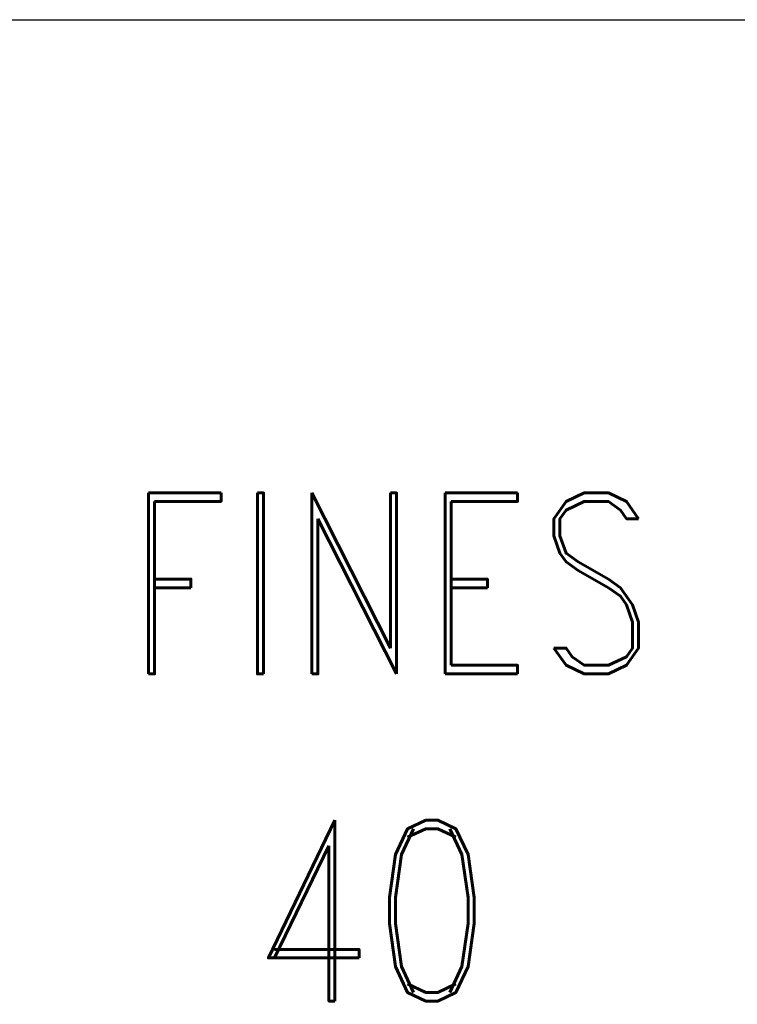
# Model space of a CAD drawing. Extents: x -2 to 113, y -136 to 16.
# Tile 492 of 541: x 91.78 to 96.11, y -25.36 to -19.41. Entities that reach past the tile are written whole.
import ezdxf
from ezdxf.enums import TextEntityAlignment as Align

# ---------------------------------------------------------------- set-up
doc = ezdxf.new("R2010")
doc.units = 0
doc.header["$MEASUREMENT"] = 0
doc.linetypes.add('SOLID', pattern=[0])
doc.layers.get('0').update_dxf_attribs({"linetype": 'SOLID'})
for name, color, linetype in [('1', 7, 'SOLID'), ('10', 7, 'SOLID'), ('11', 7, 'SOLID'), ('12', 7, 'SOLID'), ('13', 7, 'SOLID'), ('14', 7, 'SOLID'), ('15', 7, 'SOLID'), ('16', 7, 'SOLID'), ('17', 7, 'SOLID'), ('18', 7, 'SOLID'), ('19', 7, 'SOLID'), ('2', 7, 'SOLID'), ('20', 7, 'SOLID'), ('21', 7, 'SOLID'), ('22', 7, 'SOLID'), ('23', 7, 'SOLID'), ('24', 7, 'SOLID'), ('25', 7, 'SOLID'), ('26', 7, 'SOLID'), ('27', 7, 'SOLID'), ('28', 7, 'SOLID'), ('29', 7, 'SOLID'), ('3', 7, 'SOLID'), ('30', 7, 'SOLID'), ('31', 7, 'SOLID'), ('32', 7, 'SOLID'), ('33', 7, 'SOLID'), ('34', 7, 'SOLID'), ('35', 7, 'SOLID'), ('36', 7, 'SOLID'), ('37', 7, 'SOLID'), ('38', 7, 'SOLID'), ('39', 7, 'SOLID'), ('4', 7, 'SOLID'), ('40', 7, 'SOLID'), ('41', 7, 'SOLID'), ('42', 7, 'SOLID'), ('43', 7, 'SOLID'), ('44', 7, 'SOLID'), ('45', 7, 'SOLID'), ('46', 7, 'SOLID'), ('47', 7, 'SOLID'), ('48', 7, 'SOLID'), ('49', 7, 'SOLID'), ('5', 7, 'SOLID'), ('50', 7, 'SOLID'), ('51', 7, 'SOLID'), ('52', 7, 'SOLID'), ('53', 7, 'SOLID'), ('54', 7, 'SOLID'), ('55', 7, 'SOLID'), ('56', 7, 'SOLID'), ('57', 7, 'SOLID'), ('58', 7, 'SOLID'), ('59', 7, 'SOLID'), ('6', 7, 'SOLID'), ('60', 7, 'SOLID'), ('61', 7, 'SOLID'), ('62', 7, 'SOLID'), ('63', 7, 'SOLID'), ('64', 7, 'SOLID'), ('65', 7, 'SOLID'), ('66', 7, 'SOLID'), ('67', 7, 'SOLID'), ('68', 7, 'SOLID'), ('7', 7, 'SOLID'), ('8', 7, 'SOLID'), ('9', 7, 'SOLID')]:
    doc.layers.add(name, color=color, linetype=linetype)
doc.styles.add('ROMAND', font='romand', dxfattribs={"height": 1})

msp = doc.modelspace()

# ---------------------------------------------------------------- linework, layer by layer
at = {"color": 7, "linetype": 'SOLID'}
msp.add_lwpolyline([(89.4884, -19.413), (104.1942, -19.413)], dxfattribs=at)
at = {"layer": '1', "color": 7, "linetype": 'SOLID'}
msp.add_lwpolyline([(89.4884, -19.413), (104.1942, -19.413)], dxfattribs=at)
at = {"layer": '10', "color": 7, "linetype": 'SOLID'}
msp.add_lwpolyline([(89.4884, -19.413), (104.1942, -19.413)], dxfattribs=at)
at = {"layer": '11', "color": 7, "linetype": 'SOLID'}
msp.add_lwpolyline([(89.4884, -19.413), (104.1942, -19.413)], dxfattribs=at)
at = {"layer": '12', "color": 7, "linetype": 'SOLID'}
msp.add_lwpolyline([(89.4884, -19.413), (104.1942, -19.413)], dxfattribs=at)
at = {"layer": '13', "color": 7, "linetype": 'SOLID'}
msp.add_lwpolyline([(89.4884, -19.413), (104.1942, -19.413)], dxfattribs=at)
at = {"layer": '14', "color": 7, "linetype": 'SOLID'}
msp.add_lwpolyline([(89.4884, -19.413), (104.1942, -19.413)], dxfattribs=at)
at = {"layer": '15', "color": 7, "linetype": 'SOLID'}
msp.add_lwpolyline([(89.4884, -19.413), (104.1942, -19.413)], dxfattribs=at)
at = {"layer": '16', "color": 7, "linetype": 'SOLID'}
msp.add_lwpolyline([(89.4884, -19.413), (104.1942, -19.413)], dxfattribs=at)
at = {"layer": '17', "color": 7, "linetype": 'SOLID'}
msp.add_lwpolyline([(89.4884, -19.413), (104.1942, -19.413)], dxfattribs=at)
at = {"layer": '18', "color": 7, "linetype": 'SOLID'}
msp.add_lwpolyline([(89.4884, -19.413), (104.1942, -19.413)], dxfattribs=at)
at = {"layer": '19', "color": 7, "linetype": 'SOLID'}
msp.add_lwpolyline([(89.4884, -19.413), (104.1942, -19.413)], dxfattribs=at)
at = {"layer": '2', "color": 7, "linetype": 'SOLID'}
msp.add_lwpolyline([(89.4884, -19.413), (104.1942, -19.413)], dxfattribs=at)
at = {"layer": '20', "color": 7, "linetype": 'SOLID'}
msp.add_lwpolyline([(89.4884, -19.413), (104.1942, -19.413)], dxfattribs=at)
at = {"layer": '21', "color": 7, "linetype": 'SOLID'}
msp.add_lwpolyline([(89.4884, -19.413), (104.1942, -19.413)], dxfattribs=at)
at = {"layer": '22', "color": 7, "linetype": 'SOLID'}
msp.add_lwpolyline([(89.4884, -19.413), (104.1942, -19.413)], dxfattribs=at)
at = {"layer": '23', "color": 7, "linetype": 'SOLID'}
msp.add_lwpolyline([(89.4884, -19.413), (104.1942, -19.413)], dxfattribs=at)
at = {"layer": '24', "color": 7, "linetype": 'SOLID'}
msp.add_lwpolyline([(89.4884, -19.413), (104.1942, -19.413)], dxfattribs=at)
at = {"layer": '25', "color": 7, "linetype": 'SOLID'}
msp.add_lwpolyline([(89.4884, -19.413), (104.1942, -19.413)], dxfattribs=at)
at = {"layer": '26', "color": 7, "linetype": 'SOLID'}
msp.add_lwpolyline([(89.4884, -19.413), (104.1942, -19.413)], dxfattribs=at)
at = {"layer": '27', "color": 7, "linetype": 'SOLID'}
msp.add_lwpolyline([(89.4884, -19.413), (104.1942, -19.413)], dxfattribs=at)
at = {"layer": '28', "color": 7, "linetype": 'SOLID'}
msp.add_lwpolyline([(89.4884, -19.413), (104.1942, -19.413)], dxfattribs=at)
at = {"layer": '29', "color": 7, "linetype": 'SOLID'}
msp.add_lwpolyline([(89.4884, -19.413), (104.1942, -19.413)], dxfattribs=at)
at = {"layer": '3', "color": 7, "linetype": 'SOLID'}
msp.add_lwpolyline([(89.4884, -19.413), (104.1942, -19.413)], dxfattribs=at)
at = {"layer": '30', "color": 7, "linetype": 'SOLID'}
msp.add_lwpolyline([(89.4884, -19.413), (104.1942, -19.413)], dxfattribs=at)
at = {"layer": '31', "color": 7, "linetype": 'SOLID'}
msp.add_lwpolyline([(89.4884, -19.413), (104.1942, -19.413)], dxfattribs=at)
at = {"layer": '32', "color": 7, "linetype": 'SOLID'}
msp.add_lwpolyline([(89.4884, -19.413), (104.1942, -19.413)], dxfattribs=at)
at = {"layer": '33', "color": 7, "linetype": 'SOLID'}
msp.add_lwpolyline([(89.4884, -19.413), (104.1942, -19.413)], dxfattribs=at)
at = {"layer": '34', "color": 7, "linetype": 'SOLID'}
msp.add_lwpolyline([(89.4884, -19.413), (104.1942, -19.413)], dxfattribs=at)
at = {"layer": '35', "color": 7, "linetype": 'SOLID'}
msp.add_lwpolyline([(89.4884, -19.413), (104.1942, -19.413)], dxfattribs=at)
at = {"layer": '36', "color": 7, "linetype": 'SOLID'}
msp.add_lwpolyline([(89.4884, -19.413), (104.1942, -19.413)], dxfattribs=at)
at = {"layer": '37', "color": 7, "linetype": 'SOLID'}
msp.add_lwpolyline([(89.4884, -19.413), (104.1942, -19.413)], dxfattribs=at)
at = {"layer": '38', "color": 7, "linetype": 'SOLID'}
msp.add_lwpolyline([(89.4884, -19.413), (104.1942, -19.413)], dxfattribs=at)
at = {"layer": '39', "color": 7, "linetype": 'SOLID'}
msp.add_lwpolyline([(89.4884, -19.413), (104.1942, -19.413)], dxfattribs=at)
at = {"layer": '4', "color": 7, "linetype": 'SOLID'}
msp.add_lwpolyline([(89.4884, -19.413), (104.1942, -19.413)], dxfattribs=at)
at = {"layer": '40', "color": 7, "linetype": 'SOLID'}
msp.add_lwpolyline([(89.4884, -19.413), (104.1942, -19.413)], dxfattribs=at)
at = {"layer": '41', "color": 7, "linetype": 'SOLID'}
msp.add_lwpolyline([(89.4884, -19.413), (104.1942, -19.413)], dxfattribs=at)
at = {"layer": '42', "color": 7, "linetype": 'SOLID'}
msp.add_lwpolyline([(89.4884, -19.413), (104.1942, -19.413)], dxfattribs=at)
at = {"layer": '43', "color": 7, "linetype": 'SOLID'}
msp.add_lwpolyline([(89.4884, -19.413), (104.1942, -19.413)], dxfattribs=at)
at = {"layer": '44', "color": 7, "linetype": 'SOLID'}
msp.add_lwpolyline([(89.4884, -19.413), (104.1942, -19.413)], dxfattribs=at)
at = {"layer": '45', "color": 7, "linetype": 'SOLID'}
msp.add_lwpolyline([(89.4884, -19.413), (104.1942, -19.413)], dxfattribs=at)
at = {"layer": '46', "color": 7, "linetype": 'SOLID'}
msp.add_lwpolyline([(89.4884, -19.413), (104.1942, -19.413)], dxfattribs=at)
at = {"layer": '47', "color": 7, "linetype": 'SOLID'}
msp.add_lwpolyline([(89.4884, -19.413), (104.1942, -19.413)], dxfattribs=at)
at = {"layer": '48', "color": 7, "linetype": 'SOLID'}
msp.add_lwpolyline([(89.4884, -19.413), (104.1942, -19.413)], dxfattribs=at)
at = {"layer": '49', "color": 7, "linetype": 'SOLID'}
msp.add_lwpolyline([(89.4884, -19.413), (104.1942, -19.413)], dxfattribs=at)
at = {"layer": '5', "color": 7, "linetype": 'SOLID'}
msp.add_lwpolyline([(89.4884, -19.413), (104.1942, -19.413)], dxfattribs=at)
at = {"layer": '50', "color": 7, "linetype": 'SOLID'}
msp.add_lwpolyline([(89.4884, -19.413), (104.1942, -19.413)], dxfattribs=at)
at = {"layer": '51', "color": 7, "linetype": 'SOLID'}
msp.add_lwpolyline([(89.4884, -19.413), (104.1942, -19.413)], dxfattribs=at)
at = {"layer": '52', "color": 7, "linetype": 'SOLID'}
msp.add_lwpolyline([(89.4884, -19.413), (104.1942, -19.413)], dxfattribs=at)
at = {"layer": '53', "color": 7, "linetype": 'SOLID'}
msp.add_lwpolyline([(89.4884, -19.413), (104.1942, -19.413)], dxfattribs=at)
at = {"layer": '54', "color": 7, "linetype": 'SOLID'}
msp.add_lwpolyline([(89.4884, -19.413), (104.1942, -19.413)], dxfattribs=at)
at = {"layer": '55', "color": 7, "linetype": 'SOLID'}
msp.add_lwpolyline([(89.4884, -19.413), (104.1942, -19.413)], dxfattribs=at)
at = {"layer": '56', "color": 7, "linetype": 'SOLID'}
msp.add_lwpolyline([(89.4884, -19.413), (104.1942, -19.413)], dxfattribs=at)
at = {"layer": '57', "color": 7, "linetype": 'SOLID'}
msp.add_lwpolyline([(89.4884, -19.413), (104.1942, -19.413)], dxfattribs=at)
at = {"layer": '58', "color": 7, "linetype": 'SOLID'}
msp.add_lwpolyline([(89.4884, -19.413), (104.1942, -19.413)], dxfattribs=at)
at = {"layer": '59', "color": 7, "linetype": 'SOLID'}
msp.add_lwpolyline([(89.4884, -19.413), (104.1942, -19.413)], dxfattribs=at)
at = {"layer": '6', "color": 7, "linetype": 'SOLID'}
msp.add_lwpolyline([(89.4884, -19.413), (104.1942, -19.413)], dxfattribs=at)
at = {"layer": '60', "color": 7, "linetype": 'SOLID'}
msp.add_lwpolyline([(89.4884, -19.413), (104.1942, -19.413)], dxfattribs=at)
at = {"layer": '61', "color": 7, "linetype": 'SOLID'}
msp.add_lwpolyline([(89.4884, -19.413), (104.1942, -19.413)], dxfattribs=at)
at = {"layer": '62', "color": 7, "linetype": 'SOLID'}
msp.add_lwpolyline([(89.4884, -19.413), (104.1942, -19.413)], dxfattribs=at)
at = {"layer": '63', "color": 7, "linetype": 'SOLID'}
msp.add_lwpolyline([(89.4884, -19.413), (104.1942, -19.413)], dxfattribs=at)
at = {"layer": '64', "color": 7, "linetype": 'SOLID'}
msp.add_lwpolyline([(89.4884, -19.413), (104.1942, -19.413)], dxfattribs=at)
at = {"layer": '65', "color": 7, "linetype": 'SOLID'}
msp.add_lwpolyline([(89.4884, -19.413), (104.1942, -19.413)], dxfattribs=at)
at = {"layer": '66', "color": 7, "linetype": 'SOLID'}
msp.add_lwpolyline([(89.4884, -19.413), (104.1942, -19.413)], dxfattribs=at)
at = {"layer": '67', "color": 7, "linetype": 'SOLID'}
msp.add_lwpolyline([(89.4884, -19.413), (104.1942, -19.413)], dxfattribs=at)
at = {"layer": '68', "color": 7, "linetype": 'SOLID'}
msp.add_lwpolyline([(89.4884, -19.413), (104.1942, -19.413)], dxfattribs=at)
at = {"layer": '7', "color": 7, "linetype": 'SOLID'}
msp.add_lwpolyline([(89.4884, -19.413), (104.1942, -19.413)], dxfattribs=at)
at = {"layer": '8', "color": 7, "linetype": 'SOLID'}
msp.add_lwpolyline([(89.4884, -19.413), (104.1942, -19.413)], dxfattribs=at)
at = {"layer": '9', "color": 7, "linetype": 'SOLID'}
msp.add_lwpolyline([(89.4884, -19.413), (104.1942, -19.413)], dxfattribs=at)

# ---------------------------------------------------------------- texts
at = {"color": 7, "style": 'ROMAND', "width": 0.78}
msp.add_text('    FINES CONTENT (%)', height=1.094118, dxfattribs=at).set_placement((96.8413, -22.8199), align=Align.MIDDLE_CENTER)
msp.add_text('40', height=1.09412, dxfattribs=at).set_placement((93.9001, -25.3444), align=Align.CENTER)
at = {"layer": '1', "color": 7, "style": 'ROMAND', "width": 0.78}
msp.add_text('    FINES CONTENT (%)', height=1.094118, dxfattribs=at).set_placement((96.8413, -22.8199), align=Align.MIDDLE_CENTER)
msp.add_text('40', height=1.09412, dxfattribs=at).set_placement((93.9001, -25.3444), align=Align.CENTER)
at = {"layer": '10', "color": 7, "style": 'ROMAND', "width": 0.78}
msp.add_text('    FINES CONTENT (%)', height=1.094118, dxfattribs=at).set_placement((96.8413, -22.8199), align=Align.MIDDLE_CENTER)
msp.add_text('40', height=1.09412, dxfattribs=at).set_placement((93.9001, -25.3444), align=Align.CENTER)
at = {"layer": '11', "color": 7, "style": 'ROMAND', "width": 0.78}
msp.add_text('    FINES CONTENT (%)', height=1.094118, dxfattribs=at).set_placement((96.8413, -22.8199), align=Align.MIDDLE_CENTER)
msp.add_text('40', height=1.09412, dxfattribs=at).set_placement((93.9001, -25.3444), align=Align.CENTER)
at = {"layer": '12', "color": 7, "style": 'ROMAND', "width": 0.78}
msp.add_text('    FINES CONTENT (%)', height=1.094118, dxfattribs=at).set_placement((96.8413, -22.8199), align=Align.MIDDLE_CENTER)
msp.add_text('40', height=1.09412, dxfattribs=at).set_placement((93.9001, -25.3444), align=Align.CENTER)
at = {"layer": '13', "color": 7, "style": 'ROMAND', "width": 0.78}
msp.add_text('    FINES CONTENT (%)', height=1.094118, dxfattribs=at).set_placement((96.8413, -22.8199), align=Align.MIDDLE_CENTER)
msp.add_text('40', height=1.09412, dxfattribs=at).set_placement((93.9001, -25.3444), align=Align.CENTER)
at = {"layer": '14', "color": 7, "style": 'ROMAND', "width": 0.78}
msp.add_text('    FINES CONTENT (%)', height=1.094118, dxfattribs=at).set_placement((96.8413, -22.8199), align=Align.MIDDLE_CENTER)
msp.add_text('40', height=1.09412, dxfattribs=at).set_placement((93.9001, -25.3444), align=Align.CENTER)
at = {"layer": '15', "color": 7, "style": 'ROMAND', "width": 0.78}
msp.add_text('    FINES CONTENT (%)', height=1.094118, dxfattribs=at).set_placement((96.8413, -22.8199), align=Align.MIDDLE_CENTER)
msp.add_text('40', height=1.09412, dxfattribs=at).set_placement((93.9001, -25.3444), align=Align.CENTER)
at = {"layer": '16', "color": 7, "style": 'ROMAND', "width": 0.78}
msp.add_text('    FINES CONTENT (%)', height=1.094118, dxfattribs=at).set_placement((96.8413, -22.8199), align=Align.MIDDLE_CENTER)
msp.add_text('40', height=1.09412, dxfattribs=at).set_placement((93.9001, -25.3444), align=Align.CENTER)
at = {"layer": '17', "color": 7, "style": 'ROMAND', "width": 0.78}
msp.add_text('    FINES CONTENT (%)', height=1.094118, dxfattribs=at).set_placement((96.8413, -22.8199), align=Align.MIDDLE_CENTER)
msp.add_text('40', height=1.09412, dxfattribs=at).set_placement((93.9001, -25.3444), align=Align.CENTER)
at = {"layer": '18', "color": 7, "style": 'ROMAND', "width": 0.78}
msp.add_text('    FINES CONTENT (%)', height=1.094118, dxfattribs=at).set_placement((96.8413, -22.8199), align=Align.MIDDLE_CENTER)
msp.add_text('40', height=1.09412, dxfattribs=at).set_placement((93.9001, -25.3444), align=Align.CENTER)
at = {"layer": '19', "color": 7, "style": 'ROMAND', "width": 0.78}
msp.add_text('    FINES CONTENT (%)', height=1.094118, dxfattribs=at).set_placement((96.8413, -22.8199), align=Align.MIDDLE_CENTER)
msp.add_text('40', height=1.09412, dxfattribs=at).set_placement((93.9001, -25.3444), align=Align.CENTER)
at = {"layer": '2', "color": 7, "style": 'ROMAND', "width": 0.78}
msp.add_text('    FINES CONTENT (%)', height=1.094118, dxfattribs=at).set_placement((96.8413, -22.8199), align=Align.MIDDLE_CENTER)
msp.add_text('40', height=1.09412, dxfattribs=at).set_placement((93.9001, -25.3444), align=Align.CENTER)
at = {"layer": '20', "color": 7, "style": 'ROMAND', "width": 0.78}
msp.add_text('    FINES CONTENT (%)', height=1.094118, dxfattribs=at).set_placement((96.8413, -22.8199), align=Align.MIDDLE_CENTER)
msp.add_text('40', height=1.09412, dxfattribs=at).set_placement((93.9001, -25.3444), align=Align.CENTER)
at = {"layer": '21', "color": 7, "style": 'ROMAND', "width": 0.78}
msp.add_text('    FINES CONTENT (%)', height=1.094118, dxfattribs=at).set_placement((96.8413, -22.8199), align=Align.MIDDLE_CENTER)
msp.add_text('40', height=1.09412, dxfattribs=at).set_placement((93.9001, -25.3444), align=Align.CENTER)
at = {"layer": '22', "color": 7, "style": 'ROMAND', "width": 0.78}
msp.add_text('    FINES CONTENT (%)', height=1.094118, dxfattribs=at).set_placement((96.8413, -22.8199), align=Align.MIDDLE_CENTER)
msp.add_text('40', height=1.09412, dxfattribs=at).set_placement((93.9001, -25.3444), align=Align.CENTER)
at = {"layer": '23', "color": 7, "style": 'ROMAND', "width": 0.78}
msp.add_text('    FINES CONTENT (%)', height=1.094118, dxfattribs=at).set_placement((96.8413, -22.8199), align=Align.MIDDLE_CENTER)
msp.add_text('40', height=1.09412, dxfattribs=at).set_placement((93.9001, -25.3444), align=Align.CENTER)
at = {"layer": '24', "color": 7, "style": 'ROMAND', "width": 0.78}
msp.add_text('    FINES CONTENT (%)', height=1.094118, dxfattribs=at).set_placement((96.8413, -22.8199), align=Align.MIDDLE_CENTER)
msp.add_text('40', height=1.09412, dxfattribs=at).set_placement((93.9001, -25.3444), align=Align.CENTER)
at = {"layer": '25', "color": 7, "style": 'ROMAND', "width": 0.78}
msp.add_text('    FINES CONTENT (%)', height=1.094118, dxfattribs=at).set_placement((96.8413, -22.8199), align=Align.MIDDLE_CENTER)
msp.add_text('40', height=1.09412, dxfattribs=at).set_placement((93.9001, -25.3444), align=Align.CENTER)
at = {"layer": '26', "color": 7, "style": 'ROMAND', "width": 0.78}
msp.add_text('    FINES CONTENT (%)', height=1.094118, dxfattribs=at).set_placement((96.8413, -22.8199), align=Align.MIDDLE_CENTER)
msp.add_text('40', height=1.09412, dxfattribs=at).set_placement((93.9001, -25.3444), align=Align.CENTER)
at = {"layer": '27', "color": 7, "style": 'ROMAND', "width": 0.78}
msp.add_text('    FINES CONTENT (%)', height=1.094118, dxfattribs=at).set_placement((96.8413, -22.8199), align=Align.MIDDLE_CENTER)
msp.add_text('40', height=1.09412, dxfattribs=at).set_placement((93.9001, -25.3444), align=Align.CENTER)
at = {"layer": '28', "color": 7, "style": 'ROMAND', "width": 0.78}
msp.add_text('    FINES CONTENT (%)', height=1.094118, dxfattribs=at).set_placement((96.8413, -22.8199), align=Align.MIDDLE_CENTER)
msp.add_text('40', height=1.09412, dxfattribs=at).set_placement((93.9001, -25.3444), align=Align.CENTER)
at = {"layer": '29', "color": 7, "style": 'ROMAND', "width": 0.78}
msp.add_text('    FINES CONTENT (%)', height=1.094118, dxfattribs=at).set_placement((96.8413, -22.8199), align=Align.MIDDLE_CENTER)
msp.add_text('40', height=1.09412, dxfattribs=at).set_placement((93.9001, -25.3444), align=Align.CENTER)
at = {"layer": '3', "color": 7, "style": 'ROMAND', "width": 0.78}
msp.add_text('    FINES CONTENT (%)', height=1.094118, dxfattribs=at).set_placement((96.8413, -22.8199), align=Align.MIDDLE_CENTER)
msp.add_text('40', height=1.09412, dxfattribs=at).set_placement((93.9001, -25.3444), align=Align.CENTER)
at = {"layer": '30', "color": 7, "style": 'ROMAND', "width": 0.78}
msp.add_text('    FINES CONTENT (%)', height=1.094118, dxfattribs=at).set_placement((96.8413, -22.8199), align=Align.MIDDLE_CENTER)
msp.add_text('40', height=1.09412, dxfattribs=at).set_placement((93.9001, -25.3444), align=Align.CENTER)
at = {"layer": '31', "color": 7, "style": 'ROMAND', "width": 0.78}
msp.add_text('    FINES CONTENT (%)', height=1.094118, dxfattribs=at).set_placement((96.8413, -22.8199), align=Align.MIDDLE_CENTER)
msp.add_text('40', height=1.09412, dxfattribs=at).set_placement((93.9001, -25.3444), align=Align.CENTER)
at = {"layer": '32', "color": 7, "style": 'ROMAND', "width": 0.78}
msp.add_text('    FINES CONTENT (%)', height=1.094118, dxfattribs=at).set_placement((96.8413, -22.8199), align=Align.MIDDLE_CENTER)
msp.add_text('40', height=1.09412, dxfattribs=at).set_placement((93.9001, -25.3444), align=Align.CENTER)
at = {"layer": '33', "color": 7, "style": 'ROMAND', "width": 0.78}
msp.add_text('    FINES CONTENT (%)', height=1.094118, dxfattribs=at).set_placement((96.8413, -22.8199), align=Align.MIDDLE_CENTER)
msp.add_text('40', height=1.09412, dxfattribs=at).set_placement((93.9001, -25.3444), align=Align.CENTER)
at = {"layer": '34', "color": 7, "style": 'ROMAND', "width": 0.78}
msp.add_text('    FINES CONTENT (%)', height=1.094118, dxfattribs=at).set_placement((96.8413, -22.8199), align=Align.MIDDLE_CENTER)
msp.add_text('40', height=1.09412, dxfattribs=at).set_placement((93.9001, -25.3444), align=Align.CENTER)
at = {"layer": '35', "color": 7, "style": 'ROMAND', "width": 0.78}
msp.add_text('    FINES CONTENT (%)', height=1.094118, dxfattribs=at).set_placement((96.8413, -22.8199), align=Align.MIDDLE_CENTER)
msp.add_text('40', height=1.09412, dxfattribs=at).set_placement((93.9001, -25.3444), align=Align.CENTER)
at = {"layer": '36', "color": 7, "style": 'ROMAND', "width": 0.78}
msp.add_text('    FINES CONTENT (%)', height=1.094118, dxfattribs=at).set_placement((96.8413, -22.8199), align=Align.MIDDLE_CENTER)
msp.add_text('40', height=1.09412, dxfattribs=at).set_placement((93.9001, -25.3444), align=Align.CENTER)
at = {"layer": '37', "color": 7, "style": 'ROMAND', "width": 0.78}
msp.add_text('    FINES CONTENT (%)', height=1.094118, dxfattribs=at).set_placement((96.8413, -22.8199), align=Align.MIDDLE_CENTER)
msp.add_text('40', height=1.09412, dxfattribs=at).set_placement((93.9001, -25.3444), align=Align.CENTER)
at = {"layer": '38', "color": 7, "style": 'ROMAND', "width": 0.78}
msp.add_text('    FINES CONTENT (%)', height=1.094118, dxfattribs=at).set_placement((96.8413, -22.8199), align=Align.MIDDLE_CENTER)
msp.add_text('40', height=1.09412, dxfattribs=at).set_placement((93.9001, -25.3444), align=Align.CENTER)
at = {"layer": '39', "color": 7, "style": 'ROMAND', "width": 0.78}
msp.add_text('    FINES CONTENT (%)', height=1.094118, dxfattribs=at).set_placement((96.8413, -22.8199), align=Align.MIDDLE_CENTER)
msp.add_text('40', height=1.09412, dxfattribs=at).set_placement((93.9001, -25.3444), align=Align.CENTER)
at = {"layer": '4', "color": 7, "style": 'ROMAND', "width": 0.78}
msp.add_text('    FINES CONTENT (%)', height=1.094118, dxfattribs=at).set_placement((96.8413, -22.8199), align=Align.MIDDLE_CENTER)
msp.add_text('40', height=1.09412, dxfattribs=at).set_placement((93.9001, -25.3444), align=Align.CENTER)
at = {"layer": '40', "color": 7, "style": 'ROMAND', "width": 0.78}
msp.add_text('    FINES CONTENT (%)', height=1.094118, dxfattribs=at).set_placement((96.8413, -22.8199), align=Align.MIDDLE_CENTER)
msp.add_text('40', height=1.09412, dxfattribs=at).set_placement((93.9001, -25.3444), align=Align.CENTER)
at = {"layer": '41', "color": 7, "style": 'ROMAND', "width": 0.78}
msp.add_text('    FINES CONTENT (%)', height=1.094118, dxfattribs=at).set_placement((96.8413, -22.8199), align=Align.MIDDLE_CENTER)
msp.add_text('40', height=1.09412, dxfattribs=at).set_placement((93.9001, -25.3444), align=Align.CENTER)
at = {"layer": '42', "color": 7, "style": 'ROMAND', "width": 0.78}
msp.add_text('    FINES CONTENT (%)', height=1.094118, dxfattribs=at).set_placement((96.8413, -22.8199), align=Align.MIDDLE_CENTER)
msp.add_text('40', height=1.09412, dxfattribs=at).set_placement((93.9001, -25.3444), align=Align.CENTER)
at = {"layer": '43', "color": 7, "style": 'ROMAND', "width": 0.78}
msp.add_text('    FINES CONTENT (%)', height=1.094118, dxfattribs=at).set_placement((96.8413, -22.8199), align=Align.MIDDLE_CENTER)
msp.add_text('40', height=1.09412, dxfattribs=at).set_placement((93.9001, -25.3444), align=Align.CENTER)
at = {"layer": '44', "color": 7, "style": 'ROMAND', "width": 0.78}
msp.add_text('    FINES CONTENT (%)', height=1.094118, dxfattribs=at).set_placement((96.8413, -22.8199), align=Align.MIDDLE_CENTER)
msp.add_text('40', height=1.09412, dxfattribs=at).set_placement((93.9001, -25.3444), align=Align.CENTER)
at = {"layer": '45', "color": 7, "style": 'ROMAND', "width": 0.78}
msp.add_text('    FINES CONTENT (%)', height=1.094118, dxfattribs=at).set_placement((96.8413, -22.8199), align=Align.MIDDLE_CENTER)
msp.add_text('40', height=1.09412, dxfattribs=at).set_placement((93.9001, -25.3444), align=Align.CENTER)
at = {"layer": '46', "color": 7, "style": 'ROMAND', "width": 0.78}
msp.add_text('    FINES CONTENT (%)', height=1.094118, dxfattribs=at).set_placement((96.8413, -22.8199), align=Align.MIDDLE_CENTER)
msp.add_text('40', height=1.09412, dxfattribs=at).set_placement((93.9001, -25.3444), align=Align.CENTER)
at = {"layer": '47', "color": 7, "style": 'ROMAND', "width": 0.78}
msp.add_text('    FINES CONTENT (%)', height=1.094118, dxfattribs=at).set_placement((96.8413, -22.8199), align=Align.MIDDLE_CENTER)
msp.add_text('40', height=1.09412, dxfattribs=at).set_placement((93.9001, -25.3444), align=Align.CENTER)
at = {"layer": '48', "color": 7, "style": 'ROMAND', "width": 0.78}
msp.add_text('    FINES CONTENT (%)', height=1.094118, dxfattribs=at).set_placement((96.8413, -22.8199), align=Align.MIDDLE_CENTER)
msp.add_text('40', height=1.09412, dxfattribs=at).set_placement((93.9001, -25.3444), align=Align.CENTER)
at = {"layer": '49', "color": 7, "style": 'ROMAND', "width": 0.78}
msp.add_text('    FINES CONTENT (%)', height=1.094118, dxfattribs=at).set_placement((96.8413, -22.8199), align=Align.MIDDLE_CENTER)
msp.add_text('40', height=1.09412, dxfattribs=at).set_placement((93.9001, -25.3444), align=Align.CENTER)
at = {"layer": '5', "color": 7, "style": 'ROMAND', "width": 0.78}
msp.add_text('    FINES CONTENT (%)', height=1.094118, dxfattribs=at).set_placement((96.8413, -22.8199), align=Align.MIDDLE_CENTER)
msp.add_text('40', height=1.09412, dxfattribs=at).set_placement((93.9001, -25.3444), align=Align.CENTER)
at = {"layer": '50', "color": 7, "style": 'ROMAND', "width": 0.78}
msp.add_text('    FINES CONTENT (%)', height=1.094118, dxfattribs=at).set_placement((96.8413, -22.8199), align=Align.MIDDLE_CENTER)
msp.add_text('40', height=1.09412, dxfattribs=at).set_placement((93.9001, -25.3444), align=Align.CENTER)
at = {"layer": '51', "color": 7, "style": 'ROMAND', "width": 0.78}
msp.add_text('    FINES CONTENT (%)', height=1.094118, dxfattribs=at).set_placement((96.8413, -22.8199), align=Align.MIDDLE_CENTER)
msp.add_text('40', height=1.09412, dxfattribs=at).set_placement((93.9001, -25.3444), align=Align.CENTER)
at = {"layer": '52', "color": 7, "style": 'ROMAND', "width": 0.78}
msp.add_text('    FINES CONTENT (%)', height=1.094118, dxfattribs=at).set_placement((96.8413, -22.8199), align=Align.MIDDLE_CENTER)
msp.add_text('40', height=1.09412, dxfattribs=at).set_placement((93.9001, -25.3444), align=Align.CENTER)
at = {"layer": '53', "color": 7, "style": 'ROMAND', "width": 0.78}
msp.add_text('    FINES CONTENT (%)', height=1.094118, dxfattribs=at).set_placement((96.8413, -22.8199), align=Align.MIDDLE_CENTER)
msp.add_text('40', height=1.09412, dxfattribs=at).set_placement((93.9001, -25.3444), align=Align.CENTER)
at = {"layer": '54', "color": 7, "style": 'ROMAND', "width": 0.78}
msp.add_text('    FINES CONTENT (%)', height=1.094118, dxfattribs=at).set_placement((96.8413, -22.8199), align=Align.MIDDLE_CENTER)
msp.add_text('40', height=1.09412, dxfattribs=at).set_placement((93.9001, -25.3444), align=Align.CENTER)
at = {"layer": '55', "color": 7, "style": 'ROMAND', "width": 0.78}
msp.add_text('    FINES CONTENT (%)', height=1.094118, dxfattribs=at).set_placement((96.8413, -22.8199), align=Align.MIDDLE_CENTER)
msp.add_text('40', height=1.09412, dxfattribs=at).set_placement((93.9001, -25.3444), align=Align.CENTER)
at = {"layer": '56', "color": 7, "style": 'ROMAND', "width": 0.78}
msp.add_text('    FINES CONTENT (%)', height=1.094118, dxfattribs=at).set_placement((96.8413, -22.8199), align=Align.MIDDLE_CENTER)
msp.add_text('40', height=1.09412, dxfattribs=at).set_placement((93.9001, -25.3444), align=Align.CENTER)
at = {"layer": '57', "color": 7, "style": 'ROMAND', "width": 0.78}
msp.add_text('    FINES CONTENT (%)', height=1.094118, dxfattribs=at).set_placement((96.8413, -22.8199), align=Align.MIDDLE_CENTER)
msp.add_text('40', height=1.09412, dxfattribs=at).set_placement((93.9001, -25.3444), align=Align.CENTER)
at = {"layer": '58', "color": 7, "style": 'ROMAND', "width": 0.78}
msp.add_text('    FINES CONTENT (%)', height=1.094118, dxfattribs=at).set_placement((96.8413, -22.8199), align=Align.MIDDLE_CENTER)
msp.add_text('40', height=1.09412, dxfattribs=at).set_placement((93.9001, -25.3444), align=Align.CENTER)
at = {"layer": '59', "color": 7, "style": 'ROMAND', "width": 0.78}
msp.add_text('    FINES CONTENT (%)', height=1.094118, dxfattribs=at).set_placement((96.8413, -22.8199), align=Align.MIDDLE_CENTER)
msp.add_text('40', height=1.09412, dxfattribs=at).set_placement((93.9001, -25.3444), align=Align.CENTER)
at = {"layer": '6', "color": 7, "style": 'ROMAND', "width": 0.78}
msp.add_text('    FINES CONTENT (%)', height=1.094118, dxfattribs=at).set_placement((96.8413, -22.8199), align=Align.MIDDLE_CENTER)
msp.add_text('40', height=1.09412, dxfattribs=at).set_placement((93.9001, -25.3444), align=Align.CENTER)
at = {"layer": '60', "color": 7, "style": 'ROMAND', "width": 0.78}
msp.add_text('    FINES CONTENT (%)', height=1.094118, dxfattribs=at).set_placement((96.8413, -22.8199), align=Align.MIDDLE_CENTER)
msp.add_text('40', height=1.09412, dxfattribs=at).set_placement((93.9001, -25.3444), align=Align.CENTER)
at = {"layer": '61', "color": 7, "style": 'ROMAND', "width": 0.78}
msp.add_text('    FINES CONTENT (%)', height=1.094118, dxfattribs=at).set_placement((96.8413, -22.8199), align=Align.MIDDLE_CENTER)
msp.add_text('40', height=1.09412, dxfattribs=at).set_placement((93.9001, -25.3444), align=Align.CENTER)
at = {"layer": '62', "color": 7, "style": 'ROMAND', "width": 0.78}
msp.add_text('    FINES CONTENT (%)', height=1.094118, dxfattribs=at).set_placement((96.8413, -22.8199), align=Align.MIDDLE_CENTER)
msp.add_text('40', height=1.09412, dxfattribs=at).set_placement((93.9001, -25.3444), align=Align.CENTER)
at = {"layer": '63', "color": 7, "style": 'ROMAND', "width": 0.78}
msp.add_text('    FINES CONTENT (%)', height=1.094118, dxfattribs=at).set_placement((96.8413, -22.8199), align=Align.MIDDLE_CENTER)
msp.add_text('40', height=1.09412, dxfattribs=at).set_placement((93.9001, -25.3444), align=Align.CENTER)
at = {"layer": '64', "color": 7, "style": 'ROMAND', "width": 0.78}
msp.add_text('    FINES CONTENT (%)', height=1.094118, dxfattribs=at).set_placement((96.8413, -22.8199), align=Align.MIDDLE_CENTER)
msp.add_text('40', height=1.09412, dxfattribs=at).set_placement((93.9001, -25.3444), align=Align.CENTER)
at = {"layer": '65', "color": 7, "style": 'ROMAND', "width": 0.78}
msp.add_text('    FINES CONTENT (%)', height=1.094118, dxfattribs=at).set_placement((96.8413, -22.8199), align=Align.MIDDLE_CENTER)
msp.add_text('40', height=1.09412, dxfattribs=at).set_placement((93.9001, -25.3444), align=Align.CENTER)
at = {"layer": '66', "color": 7, "style": 'ROMAND', "width": 0.78}
msp.add_text('    FINES CONTENT (%)', height=1.094118, dxfattribs=at).set_placement((96.8413, -22.8199), align=Align.MIDDLE_CENTER)
msp.add_text('40', height=1.09412, dxfattribs=at).set_placement((93.9001, -25.3444), align=Align.CENTER)
at = {"layer": '67', "color": 7, "style": 'ROMAND', "width": 0.78}
msp.add_text('    FINES CONTENT (%)', height=1.094118, dxfattribs=at).set_placement((96.8413, -22.8199), align=Align.MIDDLE_CENTER)
msp.add_text('40', height=1.09412, dxfattribs=at).set_placement((93.9001, -25.3444), align=Align.CENTER)
at = {"layer": '68', "color": 7, "style": 'ROMAND', "width": 0.78}
msp.add_text('    FINES CONTENT (%)', height=1.094118, dxfattribs=at).set_placement((96.8413, -22.8199), align=Align.MIDDLE_CENTER)
msp.add_text('40', height=1.09412, dxfattribs=at).set_placement((93.9001, -25.3444), align=Align.CENTER)
at = {"layer": '7', "color": 7, "style": 'ROMAND', "width": 0.78}
msp.add_text('    FINES CONTENT (%)', height=1.094118, dxfattribs=at).set_placement((96.8413, -22.8199), align=Align.MIDDLE_CENTER)
msp.add_text('40', height=1.09412, dxfattribs=at).set_placement((93.9001, -25.3444), align=Align.CENTER)
at = {"layer": '8', "color": 7, "style": 'ROMAND', "width": 0.78}
msp.add_text('    FINES CONTENT (%)', height=1.094118, dxfattribs=at).set_placement((96.8413, -22.8199), align=Align.MIDDLE_CENTER)
msp.add_text('40', height=1.09412, dxfattribs=at).set_placement((93.9001, -25.3444), align=Align.CENTER)
at = {"layer": '9', "color": 7, "style": 'ROMAND', "width": 0.78}
msp.add_text('    FINES CONTENT (%)', height=1.094118, dxfattribs=at).set_placement((96.8413, -22.8199), align=Align.MIDDLE_CENTER)
msp.add_text('40', height=1.09412, dxfattribs=at).set_placement((93.9001, -25.3444), align=Align.CENTER)

doc.saveas('drawing.dxf')
